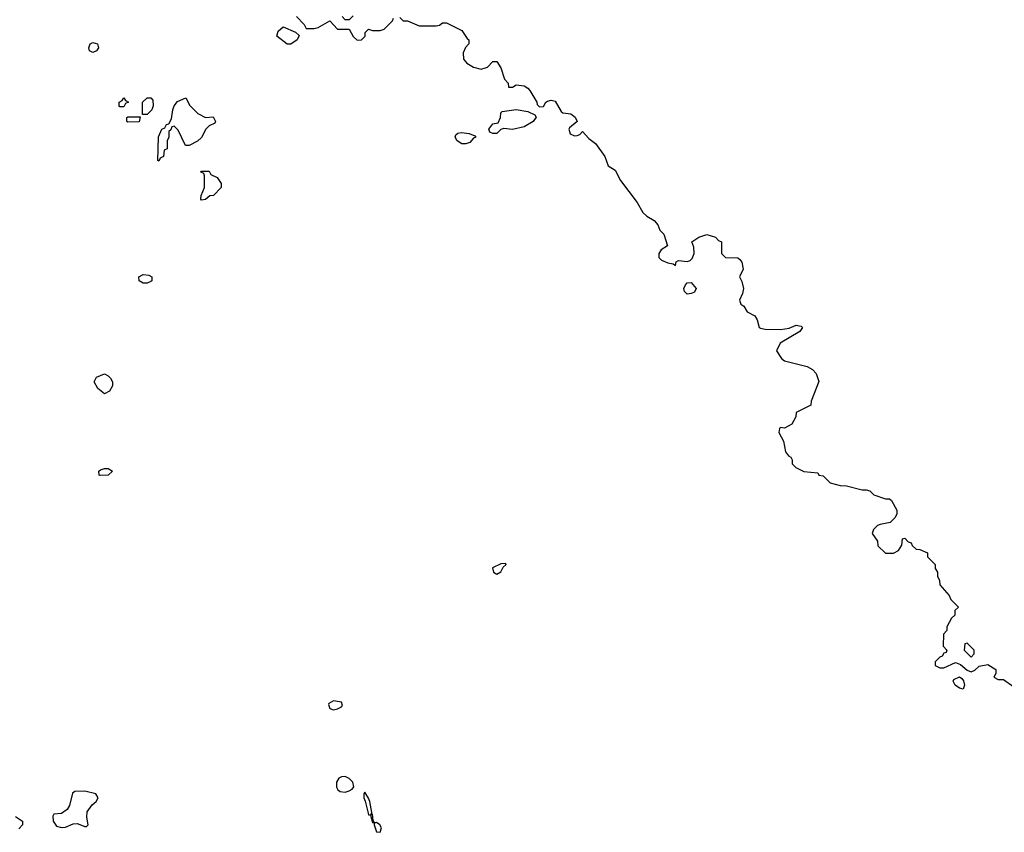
# Model space of a CAD drawing. Header units: inches. Extents: x 2380249 to 2585472, y 382747 to 546448.
# Tile 391 of 626: x 2483474 to 2488541, y 463992 to 468174. Entities that reach past the tile are written whole.
import ezdxf

# ---------------------------------------------------------------- set-up
doc = ezdxf.new("R2010")
doc.units = ezdxf.units.IN
doc.header["$MEASUREMENT"] = 0
doc.layers.add('C4486', color=7, linetype='Continuous')

msp = doc.modelspace()

# ---------------------------------------------------------------- linework, layer by layer
at = {"layer": 'C4486', "color": 4}
for points, elevation in [([(2485190, 468194), (2485170, 468174), (2485150, 468174), (2485134, 468190)], 44), ([(2484898, 468190), (2484938, 468150), (2484948.4, 468128.4), (2484988.9, 468128.9), (2485010, 468134), (2485070, 468168), (2485110, 468126), (2485170, 468126), (2485190, 468088), (2485211.6, 468068.4), (2485234, 468070), (2485251.6, 468088.4), (2485252.7, 468107.3), (2485270, 468126), (2485290, 468118), (2485330, 468118), (2485350, 468126), (2485392.7, 468167.3), (2485398, 468182)], 44), ([(2485430, 468186), (2485448.4, 468168.4), (2485470, 468168), (2485530, 468142), (2485618, 468142), (2485634.8, 468145.2), (2485650, 468158), (2485670, 468158), (2485750, 468118), (2485776.4, 468076.4), (2485786, 468070), (2485786, 468050), (2485768.4, 468031.6), (2485756.4, 468003.6), (2485759, 467970), (2485775.3, 467950), (2485810, 467929.3), (2485850, 467919.3), (2485882, 467930), (2485910, 467958), (2485930, 467958), (2485950, 467926), (2485968.4, 467868.4), (2485987.3, 467847.3), (2485990, 467826), (2486010, 467826), (2486030, 467838), (2486070, 467834), (2486090, 467822), (2486099, 467810), (2486135.3, 467750), (2486138, 467738), (2486150, 467726), (2486170, 467728), (2486182, 467750), (2486190, 467754), (2486210, 467759), (2486230, 467754), (2486261.2, 467701.2), (2486270, 467695.3), (2486310, 467689), (2486332.3, 467672.3), (2486344, 467650), (2486303.3, 467616.7), (2486300.9, 467610), (2486306.7, 467586.7), (2486330, 467576), (2486342.8, 467577.2), (2486357.3, 467582.7), (2486370, 467598), (2486402.7, 467562.7), (2486437.5, 467537.5), (2486485.2, 467470), (2486502.7, 467422.7), (2486539.3, 467399.3), (2486566, 467346), (2486652.5, 467232.5), (2486681, 467181), (2486702.4, 467162.4), (2486740.1, 467140.1), (2486758, 467118), (2486768.7, 467090), (2486789, 467070), (2486808, 467010), (2486775.3, 466990), (2486762.7, 466970), (2486764, 466950), (2486776.5, 466936.5), (2486810, 466922), (2486838, 466918), (2486850, 466909.2), (2486852, 466928), (2486864.7, 466935.3), (2486910, 466929), (2486925.4, 466934.6), (2486935.3, 466944.7), (2486944.7, 466970), (2486943.6, 467003.6), (2486934, 467030), (2486970, 467055.3), (2487010, 467069.2), (2487055.1, 467055.1), (2487070, 467038), (2487086, 467030), (2487086, 466970), (2487106, 466950), (2487170, 466948), (2487180.4, 466940.4), (2487190, 466926), (2487198, 466890), (2487178, 466850), (2487190, 466826), (2487199, 466790), (2487194.6, 466765.4), (2487178, 466730), (2487186, 466710), (2487200.4, 466700.4), (2487218, 466670), (2487258, 466650), (2487268.7, 466630), (2487279, 466590), (2487286.3, 466586.3), (2487310, 466580.7), (2487390, 466579.5), (2487434, 466586), (2487470, 466601.2), (2487496, 466596), (2487502, 466590), (2487488.7, 466570), (2487388, 466510), (2487368.7, 466470), (2487395.3, 466430), (2487410, 466419), (2487526, 466390), (2487553.6, 466373.6), (2487573.6, 466353.6), (2487587.3, 466312.7), (2487548, 466210), (2487546, 466190), (2487470, 466152), (2487468, 466130), (2487448.4, 466091.6), (2487410, 466072), (2487390, 466076), (2487385.2, 466070), (2487381.2, 466050), (2487405.6, 466005.6), (2487415.3, 465950), (2487430, 465929), (2487443.1, 465923.1), (2487449.2, 465909.2), (2487450, 465888), (2487468, 465870), (2487510, 465848), (2487582, 465842), (2487586, 465830), (2487610, 465826), (2487646, 465790), (2487696.4, 465776.4), (2487730, 465775.3), (2487810, 465755.3), (2487830, 465755.3), (2487848.9, 465748.9), (2487870, 465728.7), (2487930, 465709), (2487950, 465708.7), (2487960.2, 465700.2), (2487988.7, 465650), (2487988.7, 465630), (2487978, 465610), (2487953.2, 465586.8), (2487903.2, 465576.8), (2487889.4, 465570.6), (2487868.7, 465550), (2487862, 465530), (2487888, 465490), (2487890, 465466), (2487930, 465428), (2487971.6, 465428.4), (2487996.9, 465443.1), (2488014, 465470), (2488018, 465502), (2488030, 465506), (2488047.3, 465487.3), (2488062, 465482), (2488067.3, 465467.3), (2488088.4, 465448.4), (2488107.3, 465447.3), (2488146, 465430), (2488146, 465410), (2488186, 465370), (2488186, 465350), (2488198, 465330), (2488198, 465310), (2488207.3, 465287.3), (2488210, 465266), (2488258, 465210), (2488266, 465190), (2488306, 465150), (2488287.3, 465132.7), (2488286, 465110), (2488270, 465094), (2488246, 465050), (2488246, 465030), (2488228.4, 465011.6), (2488226, 464950), (2488246, 464930), (2488242, 464918), (2488230, 464914), (2488222, 464898), (2488210, 464894), (2488186, 464870), (2488186, 464850), (2488210, 464838), (2488230, 464838), (2488290, 464866), (2488316.4, 464856.4), (2488350, 464826), (2488370, 464818), (2488390, 464826), (2488412.7, 464847.3), (2488456.4, 464856.4), (2488498, 464830), (2488498, 464810), (2488488, 464790), (2488510, 464778), (2488538, 464778), (2488590, 464741.2)], 44), ([(2483453.6, 464073.6), (2483488, 464050), (2483488, 464030), (2483469.3, 464010.7)], 48)]:
    msp.add_lwpolyline(points, dxfattribs=dict(at, elevation=elevation))
for points, elevation in [([(2484850, 468048), (2484798, 468090), (2484805.2, 468114.8), (2484830, 468138), (2484894, 468110), (2484912, 468092), (2484902, 468070), (2484870, 468048.7)], 44), ([(2483850, 468005.2), (2483833.6, 468013.6), (2483829.3, 468030), (2483837.2, 468050), (2483850, 468057.1), (2483874, 468050), (2483880.5, 468030), (2483870, 468013.2)], 44), ([(2483990, 467726), (2483986, 467730), (2483986, 467750), (2484002, 467758), (2484010, 467772), (2484018, 467758), (2484034, 467750), (2484018, 467742), (2484010, 467726)], 44), ([(2484106, 467686), (2484106, 467750), (2484130, 467772), (2484150, 467772), (2484159.6, 467759.6), (2484162, 467730), (2484154, 467710), (2484130, 467686)], 44), ([(2484430, 467671.3), (2484470, 467674), (2484482, 467650), (2484478, 467642), (2484450, 467628), (2484432, 467610), (2484410, 467568), (2484390, 467548), (2484347.3, 467527.3), (2484327.3, 467527.3), (2484290, 467606), (2484270, 467626), (2484258, 467622), (2484252.7, 467607.3), (2484242, 467598), (2484242, 467570), (2484234, 467550), (2484234, 467510), (2484218, 467502), (2484214, 467470), (2484198, 467462), (2484190, 467446), (2484186, 467450), (2484188.9, 467571.1), (2484206, 467610), (2484222, 467618), (2484230, 467634), (2484242, 467638), (2484256.4, 467663.6), (2484262, 467710), (2484269.1, 467730.9), (2484286.3, 467753.7), (2484330, 467771.3), (2484350, 467732), (2484391.1, 467691.1)], 44), ([(2486010, 467609), (2485965.4, 467614.6), (2485950, 467608.7), (2485930, 467589), (2485910, 467588.7), (2485894.6, 467594.6), (2485889, 467610), (2485910, 467637.3), (2485937.2, 467642.8), (2485948.7, 467670), (2485950, 467694), (2485958, 467702), (2486030, 467711), (2486090, 467701), (2486124.7, 467684.7), (2486131.6, 467671.6), (2486116, 467650), (2486070, 467622)], 44), ([(2484030, 467646), (2484026, 467650), (2484026, 467670), (2484030, 467674), (2484094, 467674), (2484090, 467648)], 44), ([(2485750, 467535.1), (2485726, 467550), (2485715.1, 467570), (2485719.3, 467580.7), (2485729.4, 467590.6), (2485747.2, 467592.8), (2485788.2, 467588.2), (2485816.9, 467576.9), (2485822, 467570), (2485810, 467564), (2485790, 467542.7), (2485770, 467535.1)], 44), ([(2484410, 467246), (2484406, 467250), (2484408, 467270), (2484426, 467310), (2484426, 467370), (2484422, 467382), (2484406, 467390), (2484410, 467394), (2484450, 467394), (2484458, 467378), (2484490, 467362), (2484510.7, 467330.7), (2484511, 467310), (2484470.9, 467269.1), (2484452, 467268), (2484430, 467248)], 44), ([(2484110, 466818), (2484088.7, 466830), (2484088, 466850), (2484110, 466862), (2484139.6, 466859.6), (2484154, 466850), (2484154, 466830), (2484150, 466826), (2484130, 466818)], 44), ([(2486910, 466762), (2486895.1, 466775.1), (2486892.3, 466790), (2486900.9, 466810), (2486910, 466819.1), (2486930, 466820.7), (2486955.5, 466790), (2486947.7, 466772.3), (2486930, 466765.1)], 44), ([(2483910, 466248), (2483876.4, 466276.4), (2483858, 466310), (2483870, 466334), (2483910, 466351.3), (2483930, 466342), (2483942, 466330), (2483951.3, 466310), (2483952, 466290), (2483936.9, 466263.1)], 44), ([(2483887.9, 465827.9), (2483884, 465830), (2483882, 465850), (2483890, 465858), (2483910, 465864.7), (2483930, 465864.7), (2483951.3, 465850), (2483930, 465829.6)], 44), ([(2485974.6, 465374.6), (2485950, 465373.2), (2485907.5, 465352.5), (2485912, 465330), (2485930, 465321), (2485950, 465332), (2485963.1, 465356.9), (2485978, 465370)], 48), ([(2488350, 464966), (2488338, 464962), (2488334, 464930), (2488370, 464894), (2488386, 464910), (2488386, 464930)], 44), ([(2488330, 464729), (2488310, 464734), (2488288.7, 464750), (2488278, 464770), (2488282, 464778), (2488310, 464792), (2488323.6, 464783.6), (2488331.3, 464771.3), (2488336, 464750)], 44), ([(2485090, 464669.3), (2485065.2, 464654.8), (2485062.8, 464650), (2485071, 464630), (2485090, 464621.6), (2485110, 464628), (2485130, 464638), (2485134.8, 464645.2), (2485130, 464662)], 48), ([(2485150, 464279.3), (2485130, 464278), (2485116, 464270), (2485104, 464250), (2485104.9, 464224.9), (2485110.8, 464210.8), (2485122.8, 464202.8), (2485150, 464198.8), (2485170, 464206), (2485185.2, 464214.8), (2485193.2, 464226.8), (2485189, 464250), (2485170, 464269)], 48), ([(2483810, 464204), (2483758, 464202), (2483746, 464194), (2483730.8, 464129.2), (2483718, 464110), (2483690, 464088.7), (2483650, 464086), (2483644.7, 464075.3), (2483646, 464050), (2483664, 464024), (2483690, 464016), (2483710, 464018.8), (2483750, 464036), (2483770, 464038), (2483810, 464022), (2483818, 464022), (2483826, 464030), (2483819, 464070), (2483822, 464098), (2483846.6, 464133.4), (2483868.7, 464150), (2483879, 464170), (2483866, 464190)], 48), ([(2485250, 464198), (2485244.7, 464190), (2485244.7, 464170), (2485252.7, 464152.7), (2485266.8, 464090), (2485270, 464082), (2485279.6, 464079.6), (2485290, 464042), (2485299.6, 464039.6), (2485298, 464030), (2485310, 463994), (2485330, 463992), (2485335.5, 464015.5), (2485328, 464030), (2485310, 464042), (2485300.4, 464040.4), (2485293.6, 464053.6), (2485290, 464086), (2485282, 464082), (2485286, 464094), (2485276, 464150), (2485270, 464168)], 48)]:
    msp.add_lwpolyline(points, close=True, dxfattribs=dict(at, elevation=elevation))

doc.saveas('drawing.dxf')
